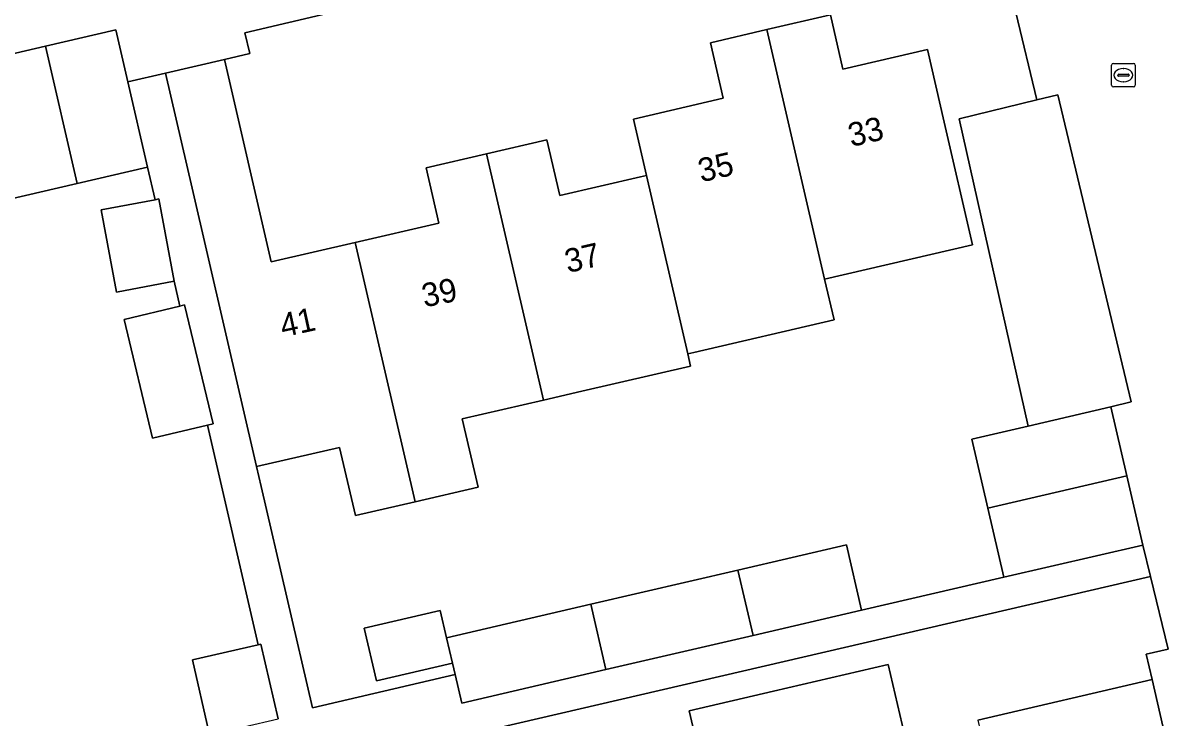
# Model space of a CAD drawing. Extents: x 158455 to 159797, y 387218 to 388672.
# Drawn here: x 159447.82 to 159496.77, y 388576.6 to 388606.08 of the extents above; entities that cross this region are included whole.
import ezdxf

# ---------------------------------------------------------------- set-up
doc = ezdxf.new("R2010")
doc.units = 0
for name, color, linetype in [('IMGEO_Erf', 7, 'Continuous'), ('IMGEO_Kolk', 7, 'Continuous'), ('IMGEO_Pand', 7, 'Continuous'), ('IMGEO_Pand_nummerreeks', 7, 'Continuous'), ('IMGEO_Parkeervlak_open', 7, 'Continuous'), ('IMGEO_Voetpad_open', 7, 'Continuous'), ('IMGEO_Woonerf_open', 7, 'Continuous')]:
    doc.layers.add(name, color=color, linetype=linetype)

msp = doc.modelspace()

# ---------------------------------------------------------------- linework, layer by layer
at = {"layer": 'IMGEO_Erf'}
for points in [[(159471.017, 388608.914), (159457.234, 388605.669), (159457.445, 388604.789), (159456.364, 388604.531), (159458.353, 388595.944), (159461.91, 388596.768), (159465.467, 388597.592), (159464.923, 388599.943), (159467.488, 388600.537), (159470.049, 388601.131), (159470.598, 388598.76), (159474.015, 388599.551), (159474.269, 388599.61), (159473.713, 388602.006), (159477.526, 388602.889), (159476.98, 388605.248), (159479.37, 388605.802), (159482.071, 388606.428), (159482.605, 388604.122), (159486.191, 388604.953), (159486.904, 388601.874), (159488.108, 388596.675), (159481.825, 388595.22), (159482.226, 388593.487), (159476.274, 388592.108), (159476.022, 388592.05), (159476.143, 388591.529), (159471.524, 388590.459), (159469.903, 388590.084), (159466.452, 388589.284), (159467.123, 388586.386), (159464.455, 388585.768), (159461.92, 388585.181), (159461.25, 388588.079), (159457.729, 388587.263), (159457.923, 388586.418), (159460.097, 388577.033), (159466.15, 388578.437), (159466.037, 388578.923), (159462.811, 388578.174), (159462.292, 388580.412), (159465.518, 388581.16), (159465.787, 388580.002), (159471.904, 388581.421), (159478.151, 388582.871), (159482.756, 388583.939), (159483.399, 388581.167), (159489.427, 388582.566), (159488.748, 388585.496), (159488.069, 388588.426), (159489.905, 388588.851), (159490.468, 388588.981), (159487.53, 388602.023), (159490.837, 388602.82), (159489.051, 388610.243)], [(159488.325, 388576.505), (159495.717, 388578.231), (159495.473, 388579.308), (159496.4, 388579.52), (159495.653, 388582.594), (159465.367, 388575.569)], [(159477.497, 388570.845), (159476.084, 388576.898), (159479.659, 388577.732), (159484.528, 388578.868), (159485.518, 388574.624)]]:
    msp.add_lwpolyline(points, dxfattribs=at)
msp.add_lwpolyline([(159455.64, 388589.022), (159453.317, 388588.464), (159452.106, 388593.503), (159454.471, 388594.071), (159454.238, 388595.128), (159451.784, 388594.67), (159451.132, 388598.158), (159453.426, 388598.587), (159453.107, 388599.965), (159450.122, 388599.274), (159447.139, 388598.583), (159446.811, 388599.997), (159438.77, 388598.115), (159440.209, 388591.856), (159441.545, 388586.047), (159441.61, 388585.767), (159444.103, 388586.341), (159445.159, 388581.748), (159445.504, 388580.249), (159446.944, 388573.987), (159455.708, 388576.016), (159455.008, 388579.062), (159457.798, 388579.704)], close=True, dxfattribs=at)
at = {"layer": 'IMGEO_Kolk'}
for p, q in [((159494.078, 388604.369), (159494.93, 388604.369)), ((159494.003, 388603.443), (159494.003, 388604.295)), ((159494.305, 388603.912), (159494.703, 388603.912)), ((159494.491, 388604.149), (159494.516, 388604.149)), ((159495.004, 388604.295), (159495.004, 388603.443)), ((159494.262, 388603.863), (159494.262, 388603.875)), ((159494.7, 388603.826), (159494.302, 388603.826)), ((159494.514, 388603.589), (159494.489, 388603.589)), ((159494.746, 388603.875), (159494.746, 388603.863)), ((159494.93, 388603.369), (159494.078, 388603.369))]:
    msp.add_line(p, q, dxfattribs=at)
for points in [[(159494.078, 388604.369), (159494.93, 388604.369)], [(159494.003, 388603.443), (159494.003, 388604.295)], [(159495.004, 388604.295), (159495.004, 388603.443)], [(159494.93, 388603.369), (159494.078, 388603.369)]]:
    msp.add_lwpolyline(points, dxfattribs=at)
for centre, radius, start, end in [((159494.08, 388604.293), 0.0765, 91.552, 178.448), ((159494.08, 388604.293), 0.0765, 91.552, 178.448), ((159494.928, 388604.293), 0.0765, 1.552, 88.448), ((159494.928, 388604.293), 0.0765, 1.552, 88.448), ((159494.302, 388603.872), 0.0403, 85.8775, 175.7526), ((159494.707, 388603.874), 0.0386, 1.7309, 96.639), ((159494.08, 388603.445), 0.0765, 181.552, 268.448), ((159494.08, 388603.445), 0.0765, 181.552, 268.448), ((159494.299, 388603.862), 0.0366, 178.938, 274.7102), ((159494.703, 388603.869), 0.043, 264.8664, 352.4533), ((159494.928, 388603.445), 0.0765, 271.552, 358.448), ((159494.928, 388603.445), 0.0765, 271.552, 358.448)]:
    msp.add_arc(centre, radius, start, end, dxfattribs=at)
for centre, major_axis, ratio, start_param, end_param in [((159494.49, 388603.869), (-0.387, 0.002), 0.722429, 4.712389, 7.853982), ((159494.515, 388603.869), (-0.39, 0.002), 0.717154, 1.570796, 4.712389)]:
    msp.add_ellipse(centre, major_axis=major_axis, ratio=ratio, start_param=start_param, end_param=end_param, dxfattribs=at)
at = {"layer": 'IMGEO_Pand'}
for points in [[(159481.825, 388595.22), (159488.108, 388596.675), (159486.904, 388601.874), (159486.191, 388604.953), (159482.605, 388604.122), (159482.071, 388606.428), (159479.37, 388605.802)], [(159448.775, 388605.101), (159450.122, 388599.274), (159453.107, 388599.965), (159452.268, 388603.585), (159451.757, 388605.792)], [(159479.37, 388605.802), (159476.98, 388605.248), (159477.526, 388602.889), (159473.713, 388602.006), (159474.269, 388599.61), (159476.022, 388592.05), (159476.274, 388592.108), (159482.226, 388593.487), (159481.825, 388595.22)], [(159448.775, 388605.101), (159445.789, 388604.41), (159446.811, 388599.997), (159447.139, 388598.583), (159450.122, 388599.274)], [(159464.455, 388585.768), (159461.91, 388596.768), (159458.353, 388595.944), (159456.364, 388604.531), (159453.863, 388603.952), (159454.991, 388599.081), (159457.729, 388587.263), (159461.25, 388588.079), (159461.92, 388585.181)], [(159474.269, 388599.61), (159474.015, 388599.551), (159470.598, 388598.76), (159470.049, 388601.131), (159467.488, 388600.537), (159469.903, 388590.084), (159471.524, 388590.459), (159476.143, 388591.529), (159476.022, 388592.05)], [(159464.455, 388585.768), (159467.123, 388586.386), (159466.452, 388589.284), (159469.903, 388590.084), (159467.488, 388600.537), (159464.923, 388599.943), (159465.467, 388597.592), (159461.91, 388596.768)], [(159453.587, 388598.617), (159453.426, 388598.587), (159451.132, 388598.158), (159451.784, 388594.67), (159454.238, 388595.128)], [(159454.673, 388594.12), (159454.471, 388594.071), (159452.106, 388593.503), (159453.317, 388588.464), (159455.64, 388589.022), (159455.884, 388589.081)], [(159493.971, 388589.793), (159490.468, 388588.981), (159489.905, 388588.851), (159488.069, 388588.426), (159488.748, 388585.496), (159494.649, 388586.865)], [(159488.748, 388585.496), (159489.427, 388582.566), (159495.328, 388583.933), (159494.649, 388586.865)], [(159478.151, 388582.871), (159478.794, 388580.099), (159483.399, 388581.167), (159482.756, 388583.939)], [(159478.151, 388582.871), (159471.904, 388581.421), (159472.545, 388578.649), (159478.794, 388580.099)], [(159471.904, 388581.421), (159465.787, 388580.002), (159466.037, 388578.923), (159466.15, 388578.437), (159466.43, 388577.23), (159472.545, 388578.649)], [(159465.787, 388580.002), (159465.518, 388581.16), (159462.292, 388580.412), (159462.811, 388578.174), (159466.037, 388578.923)], [(159457.798, 388579.704), (159455.008, 388579.062), (159455.708, 388576.016), (159455.738, 388575.887), (159458.646, 388576.556), (159457.916, 388579.731)], [(159487.311, 388573.138), (159486.89, 388574.944), (159485.518, 388574.624), (159484.528, 388578.868), (159479.659, 388577.732), (159476.084, 388576.898), (159477.497, 388570.845)], [(159496.409, 388575.264), (159495.717, 388578.231), (159488.325, 388576.505), (159489.018, 388573.537)]]:
    msp.add_lwpolyline(points, close=True, dxfattribs=at)
at = {"layer": 'IMGEO_Parkeervlak_open'}
msp.add_lwpolyline([(159491.725, 388603.034), (159490.837, 388602.82), (159487.53, 388602.023), (159490.468, 388588.981), (159493.971, 388589.793), (159494.83, 388590.005)], close=True, dxfattribs=at)
at = {"layer": 'IMGEO_Voetpad_open'}
msp.add_lwpolyline([(159465.367, 388575.569), (159495.653, 388582.594), (159495.328, 388583.933), (159489.427, 388582.566), (159483.399, 388581.167), (159478.794, 388580.099), (159472.545, 388578.649), (159466.43, 388577.23), (159466.15, 388578.437), (159460.097, 388577.033), (159457.923, 388586.418), (159457.729, 388587.263), (159454.991, 388599.081), (159453.863, 388603.952), (159452.268, 388603.585), (159453.107, 388599.965), (159453.426, 388598.587), (159453.587, 388598.617), (159454.238, 388595.128), (159454.471, 388594.071), (159454.673, 388594.12), (159455.884, 388589.081), (159455.64, 388589.022), (159457.798, 388579.704), (159457.916, 388579.731), (159458.646, 388576.556)], dxfattribs=at)
at = {"layer": 'IMGEO_Woonerf_open'}
msp.add_lwpolyline([(159497.28, 388628.679), (159482.176, 388625.245), (159483.879, 388618.016), (159473.002, 388615.498), (159474.365, 388609.703), (159485.724, 388612.377), (159489.051, 388610.243), (159490.837, 388602.82), (159491.725, 388603.034), (159494.83, 388590.005), (159493.971, 388589.793), (159494.649, 388586.865), (159495.328, 388583.933), (159495.653, 388582.594), (159496.4, 388579.52), (159495.473, 388579.308), (159495.717, 388578.231), (159496.409, 388575.264)], dxfattribs=at)
msp.add_lwpolyline([(159471.017, 388608.914), (159469.651, 388614.723), (159459.092, 388612.279), (159456.576, 388611.687), (159455.946, 388614.208), (159422.596, 388606.359), (159420.381, 388607.781), (159422.68, 388597.911), (159424.232, 388600.319), (159432.855, 388602.318), (159445.577, 388605.31), (159445.789, 388604.41), (159448.775, 388605.101), (159451.757, 388605.792), (159452.268, 388603.585), (159453.863, 388603.952), (159456.364, 388604.531), (159457.445, 388604.789), (159457.234, 388605.669)], close=True, dxfattribs=at)

# ---------------------------------------------------------------- texts
at = {"layer": 'IMGEO_Pand_nummerreeks'}
for s, rotation, p in [('33', 13.2852, (159482.958, 388600.819)), ('35', 13.2869, (159476.593, 388599.317)), ('37', 13.0577, (159470.932, 388595.469)), ('39', 11.4011, (159464.848, 388594.014)), ('41', 12.2953, (159458.845, 388592.743))]:
    msp.add_text(s, height=1, rotation=rotation, dxfattribs=at).set_placement(p)

doc.saveas('drawing.dxf')
